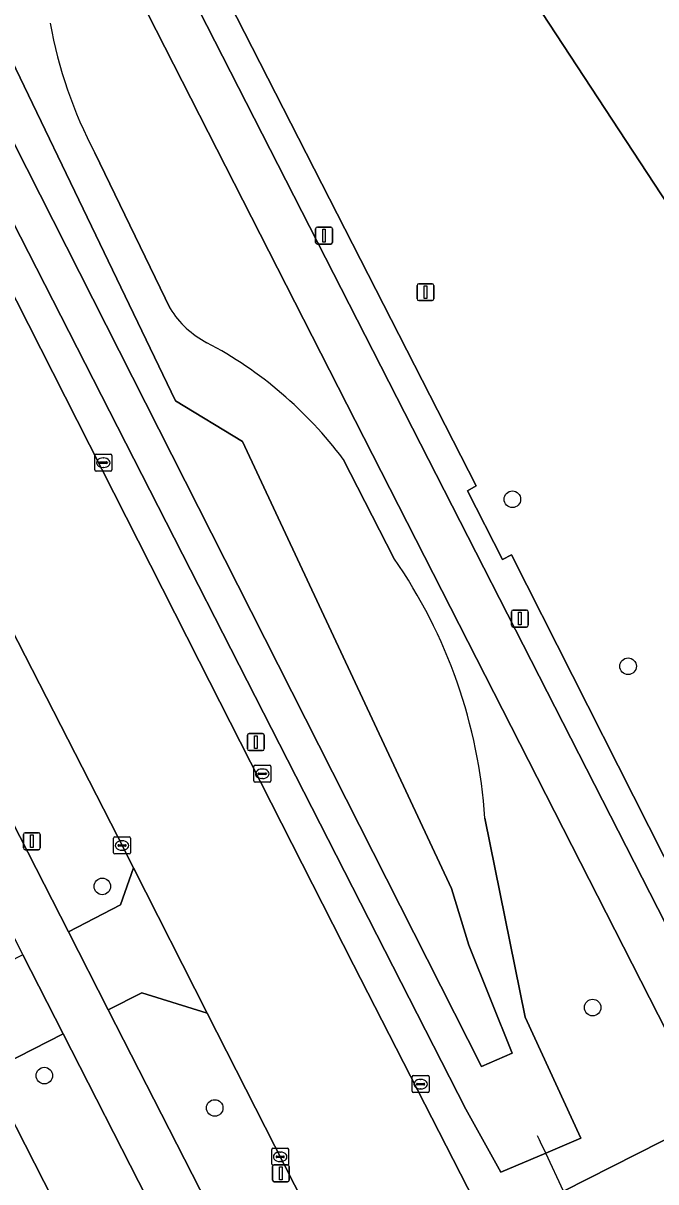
# Model space of a CAD drawing. Extents: x 159352 to 160617, y 385888 to 387323.
# Drawn here: x 159715.8 to 159753.1, y 386630 to 386698.3 of the extents above; entities that cross this region are included whole.
import ezdxf

# ---------------------------------------------------------------- set-up
doc = ezdxf.new("R2010")
doc.units = 0
for name, color, linetype in [('IMGEO_Berm_groen', 7, 'Continuous'), ('IMGEO_Boom', 7, 'Continuous'), ('IMGEO_Duiker', 7, 'Continuous'), ('IMGEO_Fietspad_gesloten', 7, 'Continuous'), ('IMGEO_Groenvoorziening', 7, 'Continuous'), ('IMGEO_Kolk', 7, 'Continuous'), ('IMGEO_Lichtmast', 7, 'Continuous'), ('IMGEO_Oever', 7, 'Continuous'), ('IMGEO_Rijbaan_lokaal_gesloten', 7, 'Continuous'), ('IMGEO_Verkeersbordpaal', 7, 'Continuous'), ('IMGEO_Voetpad_halfverhard', 7, 'Continuous'), ('IMGEO_Voetpad_open', 7, 'Continuous'), ('IMGEO_Waterloop', 7, 'Continuous')]:
    doc.layers.add(name, color=color, linetype=linetype)

msp = doc.modelspace()

# ---------------------------------------------------------------- linework, layer by layer
at = {"layer": 'IMGEO_Berm_groen'}
for points in [[(159743.006, 386651.43), (159745.39, 386639.709), (159748.668, 386632.566), (159746.597, 386631.685), (159743.944, 386630.556), (159741.875, 386634.27), (159698.391, 386719.394), (159676.033, 386763.515), (159678.328, 386764.624), (159680.854, 386765.845), (159681.412, 386764.717), (159687.819, 386768.047), (159681.072, 386781.273)], [(159672.985, 386771.072), (159673.306, 386770.324), (159675.396, 386765.976), (159673.079, 386764.76), (159673.972, 386762.988), (159680.607, 386750), (159680.941, 386749.346), (159691.569, 386728.727), (159695.538, 386720.97), (159702.544, 386706.95), (159713.2, 386686.195), (159726.157, 386660.692), (159735.251, 386642.791), (159743.239, 386627.211), (159743.502, 386627.346), (159747.647, 386629.447), (159756.288, 386633.826), (159699.609, 386744.934), (159693.118, 386741.84), (159693.16, 386741.671), (159703.621, 386721.304), (159711.807, 386715.609)], [(159664.605, 386760.441), (159660.465, 386758.232), (159718.452, 386644.727), (159721.519, 386646.33), (159722.272, 386648.514), (159721.35, 386650.329), (159707.452, 386677.438), (159696.697, 386698.52), (159688.974, 386713.572)], [(159720.003, 386690.656), (159724.451, 386681.477)], [(159734.646, 386672.595), (159737.643, 386666.752)]]:
    msp.add_lwpolyline(points, dxfattribs=at)
for points in [[(159726.632, 386639.935), (159722.768, 386641.135), (159720.794, 386640.143), (159730.696, 386620.761), (159735.19, 386623.096)], [(159718.127, 386638.727), (159713.683, 386636.466), (159723.559, 386617.123), (159728.004, 386619.379)]]:
    msp.add_lwpolyline(points, close=True, dxfattribs=at)
for centre, radius, start, end in [((159743.014, 386702.864), 26.049, 190.09871, 207.94603), ((159729.082, 386684.269), 5.407, 211.08343, 242.83434), ((159715.424, 386658.229), 23.997, 36.77375, 62.20836), ((159712.615, 386649.392), 30.459, 3.83611, 34.74599)]:
    msp.add_arc(centre, radius, start, end, dxfattribs=at)
at = {"layer": 'IMGEO_Boom'}
for centre in [(159744.626, 386670.23), (159751.452, 386660.388), (159720.441, 386647.408), (159749.361, 386640.269), (159717.022, 386636.256), (159727.07, 386634.349)]:
    msp.add_circle(centre, 0.489, dxfattribs=at)
at = {"layer": 'IMGEO_Duiker'}
msp.add_lwpolyline([(159750.382, 386623.621), (159750.234, 386623.935), (159750.18, 386624.052), (159749.791, 386624.879), (159748.768, 386627.059), (159747.647, 386629.447), (159746.597, 386631.685), (159746.295, 386632.327), (159746.229, 386632.469), (159746.117, 386632.707)], dxfattribs=at)
at = {"layer": 'IMGEO_Fietspad_gesloten'}
for points in [[(159676.451, 386789.766), (159676.823, 386789.968), (159680.292, 386783.231), (159681.255, 386781.361), (159681.072, 386781.273), (159687.819, 386768.047), (159699.609, 386744.934), (159756.288, 386633.826), (159757.502, 386631.446), (159788.426, 386570.875), (159789.556, 386568.692), (159791.68, 386564.586)], [(159848.46, 386459.683), (159802.183, 386550.232), (159802.147, 386550.232), (159796.524, 386561.299), (159796.533, 386561.328), (159758.813, 386635.137), (159682.71, 386784.054)], [(159652.741, 386766.344), (159653.705, 386764.665), (159655.069, 386762.023), (159656.483, 386759.286), (159666.266, 386740.313), (159715.755, 386643.372), (159718.127, 386638.727), (159728.004, 386619.379), (159729.174, 386617.087), (159731.872, 386618.458), (159730.696, 386620.761), (159720.794, 386640.143), (159718.452, 386644.727), (159660.465, 386758.232), (159659.098, 386760.918), (159655.576, 386767.848)]]:
    msp.add_lwpolyline(points, dxfattribs=at)
at = {"layer": 'IMGEO_Groenvoorziening'}
for points in [[(159736.025, 386750), (159732.19, 386755.628), (159727.116, 386756.71), (159714.379, 386750), (159704.721, 386744.934), (159718.358, 386718.241), (159717.831, 386717.971), (159719.629, 386714.416), (159720.171, 386714.693), (159742.489, 386671.032), (159741.973, 386670.733), (159744.044, 386666.674), (159744.579, 386666.947), (159755.367, 386645.61), (159793.264, 386665.301), (159792.074, 386667.528), (159790.276, 386670.378), (159776.256, 386690.955)], [(159773.812, 386686.27), (159752.312, 386719.042), (159738.934, 386710.266), (159760.434, 386677.493)], [(159738.934, 386710.266), (159752.312, 386719.042), (159773.812, 386686.27), (159760.434, 386677.493)]]:
    msp.add_lwpolyline(points, close=True, dxfattribs=at)
at = {"layer": 'IMGEO_Kolk'}
for p, q in [((159719.998, 386671.96), (159719.998, 386672.812)), ((159720.073, 386672.886), (159720.925, 386672.886)), ((159720.257, 386672.38), (159720.257, 386672.392)), ((159720.695, 386672.343), (159720.297, 386672.343)), ((159720.3, 386672.429), (159720.698, 386672.429)), ((159720.486, 386672.666), (159720.511, 386672.666)), ((159720.741, 386672.392), (159720.741, 386672.38)), ((159720.999, 386672.812), (159720.999, 386671.96)), ((159720.925, 386671.886), (159720.073, 386671.886)), ((159720.509, 386672.106), (159720.484, 386672.106)), ((159729.373, 386653.625), (159729.373, 386654.477)), ((159729.448, 386654.551), (159730.3, 386654.551)), ((159729.632, 386654.045), (159729.632, 386654.057)), ((159730.07, 386654.008), (159729.672, 386654.008)), ((159729.675, 386654.094), (159730.073, 386654.094)), ((159729.861, 386654.331), (159729.886, 386654.331)), ((159730.116, 386654.057), (159730.116, 386654.045)), ((159730.374, 386654.477), (159730.374, 386653.625)), ((159730.3, 386653.551), (159729.448, 386653.551)), ((159729.884, 386653.771), (159729.859, 386653.771)), ((159721.105, 386649.397), (159721.105, 386650.249)), ((159721.18, 386650.323), (159722.032, 386650.323)), ((159721.364, 386649.817), (159721.364, 386649.829)), ((159721.407, 386649.866), (159721.805, 386649.866)), ((159721.593, 386650.103), (159721.618, 386650.103)), ((159721.848, 386649.829), (159721.848, 386649.817)), ((159722.106, 386650.249), (159722.106, 386649.397)), ((159722.032, 386649.323), (159721.18, 386649.323)), ((159721.802, 386649.78), (159721.404, 386649.78)), ((159721.616, 386649.543), (159721.591, 386649.543)), ((159738.714, 386635.33), (159738.714, 386636.182)), ((159738.789, 386636.256), (159739.641, 386636.256)), ((159739.715, 386636.182), (159739.715, 386635.33)), ((159738.973, 386635.75), (159738.973, 386635.762)), ((159739.411, 386635.713), (159739.013, 386635.713)), ((159739.016, 386635.799), (159739.414, 386635.799)), ((159739.225, 386635.476), (159739.2, 386635.476)), ((159739.202, 386636.036), (159739.227, 386636.036)), ((159739.457, 386635.762), (159739.457, 386635.75)), ((159739.641, 386635.256), (159738.789, 386635.256)), ((159730.431, 386631.046), (159730.431, 386631.898)), ((159730.506, 386631.972), (159731.358, 386631.972)), ((159730.69, 386631.466), (159730.69, 386631.478)), ((159731.128, 386631.429), (159730.73, 386631.429)), ((159730.733, 386631.515), (159731.131, 386631.515)), ((159730.919, 386631.752), (159730.944, 386631.752)), ((159731.174, 386631.478), (159731.174, 386631.466)), ((159731.432, 386631.898), (159731.432, 386631.046)), ((159731.358, 386630.972), (159730.506, 386630.972)), ((159730.942, 386631.192), (159730.917, 386631.192))]:
    msp.add_line(p, q, dxfattribs=at)
for points in [[(159719.998, 386671.96), (159719.998, 386672.812)], [(159720.073, 386672.886), (159720.925, 386672.886)], [(159720.999, 386672.812), (159720.999, 386671.96)], [(159720.925, 386671.886), (159720.073, 386671.886)], [(159729.373, 386653.625), (159729.373, 386654.477)], [(159729.448, 386654.551), (159730.3, 386654.551)], [(159730.374, 386654.477), (159730.374, 386653.625)], [(159730.3, 386653.551), (159729.448, 386653.551)], [(159721.105, 386649.397), (159721.105, 386650.249)], [(159721.18, 386650.323), (159722.032, 386650.323)], [(159722.106, 386650.249), (159722.106, 386649.397)], [(159722.032, 386649.323), (159721.18, 386649.323)], [(159738.714, 386635.33), (159738.714, 386636.182)], [(159738.789, 386636.256), (159739.641, 386636.256)], [(159739.715, 386636.182), (159739.715, 386635.33)], [(159739.641, 386635.256), (159738.789, 386635.256)], [(159730.431, 386631.046), (159730.431, 386631.898)], [(159730.506, 386631.972), (159731.358, 386631.972)], [(159731.432, 386631.898), (159731.432, 386631.046)], [(159731.358, 386630.972), (159730.506, 386630.972)]]:
    msp.add_lwpolyline(points, dxfattribs=at)
for centre, radius, start, end in [((159720.075, 386672.81), 0.0765, 91.55205, 178.44795), ((159720.075, 386672.81), 0.0765, 91.55205, 178.44795), ((159720.297, 386672.389), 0.0403, 85.87752, 175.75265), ((159720.294, 386672.379), 0.0366, 178.93798, 274.71019), ((159720.698, 386672.386), 0.043, 264.86636, 352.45326), ((159720.702, 386672.391), 0.0386, 1.73085, 96.63898), ((159720.923, 386672.81), 0.0765, 1.55205, 88.44795), ((159720.923, 386672.81), 0.0765, 1.55205, 88.44795), ((159720.075, 386671.962), 0.0765, 181.55205, 268.44795), ((159720.075, 386671.962), 0.0765, 181.55205, 268.44795), ((159720.923, 386671.962), 0.0765, 271.55205, 358.44795), ((159720.923, 386671.962), 0.0765, 271.55205, 358.44795), ((159729.45, 386654.475), 0.0765, 91.55205, 178.44795), ((159729.45, 386654.475), 0.0765, 91.55205, 178.44795), ((159729.672, 386654.054), 0.0403, 85.87752, 175.75265), ((159729.669, 386654.044), 0.0366, 178.93798, 274.71019), ((159730.073, 386654.051), 0.043, 264.86636, 352.45326), ((159730.077, 386654.056), 0.0386, 1.73085, 96.63898), ((159730.298, 386654.475), 0.0765, 1.55205, 88.44795), ((159730.298, 386654.475), 0.0765, 1.55205, 88.44795), ((159729.45, 386653.627), 0.0765, 181.55205, 268.44795), ((159729.45, 386653.627), 0.0765, 181.55205, 268.44795), ((159730.298, 386653.627), 0.0765, 271.55205, 358.44795), ((159730.298, 386653.627), 0.0765, 271.55205, 358.44795), ((159721.182, 386650.247), 0.0765, 91.55205, 178.44795), ((159721.182, 386650.247), 0.0765, 91.55205, 178.44795), ((159721.404, 386649.826), 0.0403, 85.87752, 175.75265), ((159721.401, 386649.816), 0.0366, 178.93798, 274.71019), ((159721.805, 386649.823), 0.043, 264.86636, 352.45326), ((159721.809, 386649.828), 0.0386, 1.73085, 96.63898), ((159722.03, 386650.247), 0.0765, 1.55205, 88.44795), ((159722.03, 386650.247), 0.0765, 1.55205, 88.44795), ((159721.182, 386649.399), 0.0765, 181.55205, 268.44795), ((159721.182, 386649.399), 0.0765, 181.55205, 268.44795), ((159722.03, 386649.399), 0.0765, 271.55205, 358.44795), ((159722.03, 386649.399), 0.0765, 271.55205, 358.44795), ((159738.791, 386636.18), 0.0765, 91.55205, 178.44795), ((159738.791, 386636.18), 0.0765, 91.55205, 178.44795), ((159739.639, 386636.18), 0.0765, 1.55205, 88.44795), ((159739.639, 386636.18), 0.0765, 1.55205, 88.44795), ((159739.013, 386635.759), 0.0403, 85.87752, 175.75265), ((159739.01, 386635.749), 0.0366, 178.93798, 274.71019), ((159739.414, 386635.756), 0.043, 264.86636, 352.45326), ((159739.418, 386635.761), 0.0386, 1.73085, 96.63898), ((159738.791, 386635.332), 0.0765, 181.55205, 268.44795), ((159738.791, 386635.332), 0.0765, 181.55205, 268.44795), ((159739.639, 386635.332), 0.0765, 271.55205, 358.44795), ((159739.639, 386635.332), 0.0765, 271.55205, 358.44795), ((159730.508, 386631.896), 0.0765, 91.55205, 178.44795), ((159730.508, 386631.896), 0.0765, 91.55205, 178.44795), ((159730.73, 386631.475), 0.0403, 85.87752, 175.75265), ((159730.727, 386631.465), 0.0366, 178.93798, 274.71019), ((159731.131, 386631.472), 0.043, 264.86636, 352.45326), ((159731.135, 386631.477), 0.0386, 1.73085, 96.63898), ((159731.356, 386631.896), 0.0765, 1.55205, 88.44795), ((159731.356, 386631.896), 0.0765, 1.55205, 88.44795), ((159730.508, 386631.048), 0.0765, 181.55205, 268.44795), ((159730.508, 386631.048), 0.0765, 181.55205, 268.44795), ((159731.356, 386631.048), 0.0765, 271.55205, 358.44795), ((159731.356, 386631.048), 0.0765, 271.55205, 358.44795)]:
    msp.add_arc(centre, radius, start, end, dxfattribs=at)
for centre, major_axis, ratio, start_param, end_param in [((159720.485, 386672.386), (-0.387, 0.002), 0.722429, 4.712389, 7.853982), ((159720.51, 386672.386), (-0.39, 0.002), 0.717154, 1.570796, 4.712389), ((159729.86, 386654.051), (-0.387, 0.002), 0.722429, 4.712389, 7.853982), ((159729.885, 386654.051), (-0.39, 0.002), 0.717154, 1.570796, 4.712389), ((159721.592, 386649.823), (-0.387, 0.002), 0.722429, 4.712389, 7.853982), ((159721.617, 386649.823), (-0.39, 0.002), 0.717154, 1.570796, 4.712389), ((159739.201, 386635.756), (-0.387, 0.002), 0.722429, 4.712389, 7.853982), ((159739.226, 386635.756), (-0.39, 0.002), 0.717154, 1.570796, 4.712389), ((159730.918, 386631.472), (-0.387, 0.002), 0.722429, 4.712389, 7.853982), ((159730.943, 386631.472), (-0.39, 0.002), 0.717154, 1.570796, 4.712389)]:
    msp.add_ellipse(centre, major_axis=major_axis, ratio=ratio, start_param=start_param, end_param=end_param, dxfattribs=at)
at = {"layer": 'IMGEO_Lichtmast'}
for p, q in [((159733.024, 386685.371), (159733.024, 386686.171)), ((159733.024, 386686.171), (159733.024, 386685.371)), ((159733.124, 386686.271), (159733.914, 386686.271)), ((159733.914, 386686.271), (159733.124, 386686.271)), ((159734.014, 386686.171), (159734.014, 386685.371)), ((159734.014, 386685.371), (159734.014, 386686.171)), ((159733.914, 386685.271), (159733.124, 386685.271)), ((159733.124, 386685.271), (159733.914, 386685.271)), ((159744.573, 386662.801), (159744.573, 386663.601)), ((159744.573, 386663.601), (159744.573, 386662.801)), ((159744.673, 386663.701), (159745.463, 386663.701)), ((159745.463, 386663.701), (159744.673, 386663.701)), ((159745.563, 386663.601), (159745.563, 386662.801)), ((159745.563, 386662.801), (159745.563, 386663.601)), ((159745.463, 386662.701), (159744.673, 386662.701)), ((159744.673, 386662.701), (159745.463, 386662.701)), ((159729.001, 386655.52), (159729.001, 386656.32)), ((159729.001, 386656.32), (159729.001, 386655.52)), ((159729.101, 386656.42), (159729.891, 386656.42)), ((159729.891, 386656.42), (159729.101, 386656.42)), ((159729.991, 386656.32), (159729.991, 386655.52)), ((159729.991, 386655.52), (159729.991, 386656.32)), ((159729.891, 386655.42), (159729.101, 386655.42)), ((159729.101, 386655.42), (159729.891, 386655.42)), ((159715.789, 386649.675), (159715.789, 386650.475)), ((159715.789, 386650.475), (159715.789, 386649.675)), ((159715.889, 386650.575), (159716.679, 386650.575)), ((159716.679, 386650.575), (159715.889, 386650.575)), ((159716.779, 386650.475), (159716.779, 386649.675)), ((159716.779, 386649.675), (159716.779, 386650.475)), ((159716.679, 386649.575), (159715.889, 386649.575)), ((159715.889, 386649.575), (159716.679, 386649.575)), ((159730.48, 386630.097), (159730.48, 386630.897)), ((159730.48, 386630.897), (159730.48, 386630.097)), ((159730.58, 386630.997), (159731.37, 386630.997)), ((159731.37, 386630.997), (159730.58, 386630.997)), ((159731.47, 386630.897), (159731.47, 386630.097)), ((159731.47, 386630.097), (159731.47, 386630.897)), ((159731.37, 386629.997), (159730.58, 386629.997)), ((159730.58, 386629.997), (159731.37, 386629.997))]:
    msp.add_line(p, q, dxfattribs=at)
for points in [[(159733.444, 386686.146), (159733.594, 386686.146), (159733.594, 386685.396), (159733.444, 386685.396), (159733.444, 386686.146)], [(159744.993, 386663.576), (159745.143, 386663.576), (159745.143, 386662.826), (159744.993, 386662.826), (159744.993, 386663.576)], [(159729.421, 386656.295), (159729.571, 386656.295), (159729.571, 386655.545), (159729.421, 386655.545), (159729.421, 386656.295)], [(159716.209, 386650.45), (159716.359, 386650.45), (159716.359, 386649.7), (159716.209, 386649.7), (159716.209, 386650.45)], [(159730.9, 386630.872), (159731.05, 386630.872), (159731.05, 386630.122), (159730.9, 386630.122), (159730.9, 386630.872)]]:
    msp.add_lwpolyline(points, dxfattribs=at)
for centre, start, end in [((159733.124, 386686.171), 90, 180), ((159733.124, 386686.171), 90, 180), ((159733.914, 386686.171), 0, 90), ((159733.914, 386686.171), 360, 90), ((159733.124, 386685.371), 180, 270), ((159733.124, 386685.371), 180, 270), ((159733.914, 386685.371), 270, 0), ((159733.914, 386685.371), 270, 0), ((159744.673, 386663.601), 90, 180), ((159744.673, 386663.601), 90, 180), ((159745.463, 386663.601), 0, 90), ((159745.463, 386663.601), 360, 90), ((159744.673, 386662.801), 180, 270), ((159744.673, 386662.801), 180, 270), ((159745.463, 386662.801), 270, 0), ((159745.463, 386662.801), 270, 0), ((159729.101, 386656.32), 90, 180), ((159729.101, 386656.32), 90, 180), ((159729.891, 386656.32), 0, 90), ((159729.891, 386656.32), 360, 90), ((159729.101, 386655.52), 180, 270), ((159729.101, 386655.52), 180, 270), ((159729.891, 386655.52), 270, 0), ((159729.891, 386655.52), 270, 0), ((159715.889, 386650.475), 90, 180), ((159715.889, 386650.475), 90, 180), ((159716.679, 386650.475), 0, 90), ((159716.679, 386650.475), 360, 90), ((159715.889, 386649.675), 180, 270), ((159715.889, 386649.675), 180, 270), ((159716.679, 386649.675), 270, 0), ((159716.679, 386649.675), 270, 0), ((159730.58, 386630.897), 90, 180), ((159730.58, 386630.897), 90, 180), ((159731.37, 386630.897), 0, 90), ((159731.37, 386630.897), 360, 90), ((159730.58, 386630.097), 180, 270), ((159730.58, 386630.097), 180, 270), ((159731.37, 386630.097), 270, 0), ((159731.37, 386630.097), 270, 0)]:
    msp.add_arc(centre, 0.1, start, end, dxfattribs=at)
at = {"layer": 'IMGEO_Oever'}
for points in [[(159684.687, 386758.097), (159681.412, 386764.717), (159680.854, 386765.845), (159678.328, 386764.624), (159676.033, 386763.515), (159698.391, 386719.394), (159741.875, 386634.27), (159743.944, 386630.556), (159746.597, 386631.685), (159748.668, 386632.566), (159745.39, 386639.709), (159743.006, 386651.43)], [(159724.451, 386681.477), (159720.003, 386690.656)], [(159737.643, 386666.752), (159734.646, 386672.595)]]:
    msp.add_lwpolyline(points, dxfattribs=at)
msp.add_lwpolyline([(159710.366, 386705.912), (159724.749, 386676.04), (159728.709, 386673.628), (159730.666, 386669.427), (159741.028, 386647.296), (159742.068, 386643.955), (159744.622, 386637.572), (159742.796, 386636.795), (159729.23, 386663.609), (159715.982, 386689.738), (159703.721, 386713.923), (159679.019, 386762.02), (159680.239, 386762.508)], close=True, dxfattribs=at)
for centre, radius, start, end in [((159743.014, 386702.864), 26.049, 190.09871, 207.94603), ((159729.082, 386684.269), 5.407, 211.08343, 242.83434), ((159715.424, 386658.229), 23.997, 36.77375, 62.20836), ((159712.615, 386649.392), 30.459, 3.83611, 34.74599)]:
    msp.add_arc(centre, radius, start, end, dxfattribs=at)
at = {"layer": 'IMGEO_Rijbaan_lokaal_gesloten'}
for points in [[(159760.048, 386594.429), (159751.377, 386611.341), (159744.434, 386624.88), (159743.239, 386627.211), (159735.251, 386642.791), (159726.157, 386660.692), (159713.2, 386686.195), (159702.544, 386706.95), (159695.538, 386720.97), (159691.569, 386728.727), (159680.941, 386749.346), (159680.607, 386750), (159673.972, 386762.988), (159673.079, 386764.76), (159670.445, 386763.296), (159670.633, 386762.927), (159670.915, 386762.369)], [(159669.602, 386761.688), (159669.317, 386762.252), (159669.2, 386762.485), (159665.199, 386760.354), (159665.743, 386759.297), (159670.481, 386750), (159672.924, 386745.228), (159677.715, 386735.588), (159688.974, 386713.572), (159696.697, 386698.52), (159707.452, 386677.438), (159721.35, 386650.329), (159722.272, 386648.514), (159726.632, 386639.935), (159735.19, 386623.096)]]:
    msp.add_lwpolyline(points, dxfattribs=at)
at = {"layer": 'IMGEO_Verkeersbordpaal'}
for p, q in [((159739.002, 386682.039), (159739.002, 386682.839)), ((159739.002, 386682.839), (159739.002, 386682.039)), ((159739.102, 386682.939), (159739.892, 386682.939)), ((159739.892, 386682.939), (159739.102, 386682.939)), ((159739.992, 386682.839), (159739.992, 386682.039)), ((159739.992, 386682.039), (159739.992, 386682.839)), ((159739.892, 386681.939), (159739.102, 386681.939)), ((159739.102, 386681.939), (159739.892, 386681.939))]:
    msp.add_line(p, q, dxfattribs=at)
msp.add_lwpolyline([(159739.422, 386682.814), (159739.572, 386682.814), (159739.572, 386682.064), (159739.422, 386682.064), (159739.422, 386682.814)], dxfattribs=at)
for centre, start, end in [((159739.102, 386682.839), 90, 180), ((159739.102, 386682.839), 90, 180), ((159739.892, 386682.839), 0, 90), ((159739.892, 386682.839), 360, 90), ((159739.102, 386682.039), 180, 270), ((159739.102, 386682.039), 180, 270), ((159739.892, 386682.039), 270, 0), ((159739.892, 386682.039), 270, 0)]:
    msp.add_arc(centre, 0.1, start, end, dxfattribs=at)
at = {"layer": 'IMGEO_Voetpad_halfverhard'}
msp.add_lwpolyline([(159757.502, 386631.446), (159756.288, 386633.826), (159747.647, 386629.447), (159743.502, 386627.346), (159743.239, 386627.211), (159744.434, 386624.88), (159744.692, 386625.012), (159748.768, 386627.059)], close=True, dxfattribs=at)
at = {"layer": 'IMGEO_Voetpad_open'}
for points in [[(159682.71, 386784.054), (159758.813, 386635.137), (159796.533, 386561.328)], [(159761.46, 386633.56), (159760.307, 386635.84), (159755.367, 386645.61), (159744.579, 386666.947), (159744.044, 386666.674), (159741.973, 386670.733), (159742.489, 386671.032), (159720.171, 386714.693), (159719.629, 386714.416), (159717.831, 386717.971), (159718.358, 386718.241), (159704.721, 386744.934), (159703.441, 386747.438), (159700.648, 386752.903), (159700.151, 386752.636), (159698.81, 386755.208), (159699.328, 386755.486), (159692.445, 386768.954), (159686.416, 386780.753)], [(159723.559, 386617.123), (159713.683, 386636.466), (159711.31, 386641.113), (159652.083, 386757.12), (159656.483, 386759.286), (159655.069, 386762.023), (159650.69, 386759.762), (159647.147, 386766.795), (159646.803, 386766.611), (159645.412, 386765.866), (159648.358, 386760.28), (159657.255, 386743.004), (159657.886, 386741.71), (159672.833, 386712.561), (159690.366, 386678.107), (159687.868, 386676.828), (159688.522, 386675.55), (159691.031, 386676.845), (159692.222, 386674.514), (159694.598, 386669.863), (159709.712, 386640.276), (159712.07, 386635.66), (159715.757, 386628.443)]]:
    msp.add_lwpolyline(points, dxfattribs=at)
for points in [[(159720.794, 386640.143), (159722.768, 386641.135), (159726.632, 386639.935), (159722.272, 386648.514), (159721.519, 386646.33), (159718.452, 386644.727)], [(159718.127, 386638.727), (159715.755, 386643.372), (159711.31, 386641.113), (159713.683, 386636.466)]]:
    msp.add_lwpolyline(points, close=True, dxfattribs=at)
at = {"layer": 'IMGEO_Waterloop'}
msp.add_lwpolyline([(159710.366, 386705.912), (159680.239, 386762.508), (159679.019, 386762.02), (159703.721, 386713.923), (159715.982, 386689.738), (159729.23, 386663.609), (159742.796, 386636.795), (159744.622, 386637.572), (159742.068, 386643.955), (159741.028, 386647.296), (159730.666, 386669.427), (159728.709, 386673.628), (159724.749, 386676.04)], close=True, dxfattribs=at)

doc.saveas('drawing.dxf')
